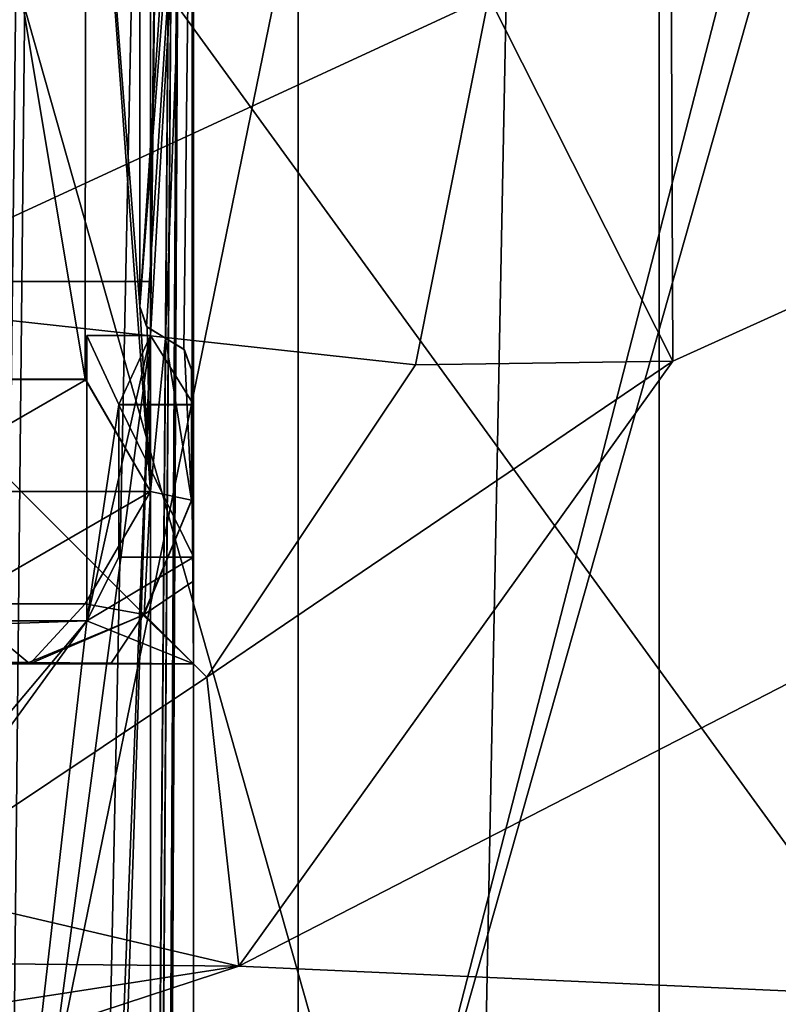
# Model space of a CAD drawing. Header units: millimetres. Extents: x -78 to 78, y -78 to 78.
# Tile 267 of 449: x 22.29 to 25.82, y 1.32 to 5.89. Entities that reach past the tile are written whole.
import ezdxf

# ---------------------------------------------------------------- set-up
doc = ezdxf.new("R2010")
doc.units = ezdxf.units.MM
doc.header["$LTSCALE"] = 41.718519
for name, color, linetype in [('10', 7, 'CONTINUOUS'), ('1978', 7, 'CONTINUOUS'), ('1980', 7, 'CONTINUOUS'), ('1983', 7, 'CONTINUOUS'), ('2086', 7, 'CONTINUOUS'), ('2088', 7, 'CONTINUOUS'), ('2093', 7, 'CONTINUOUS'), ('2094', 7, 'CONTINUOUS'), ('2097', 7, 'CONTINUOUS'), ('2098', 7, 'CONTINUOUS'), ('2101', 7, 'CONTINUOUS'), ('2112', 7, 'CONTINUOUS'), ('2115', 7, 'CONTINUOUS'), ('2117', 7, 'CONTINUOUS'), ('2121', 7, 'CONTINUOUS'), ('2127', 7, 'CONTINUOUS'), ('2132', 7, 'CONTINUOUS'), ('2138', 7, 'CONTINUOUS'), ('2142', 7, 'CONTINUOUS'), ('2144', 7, 'CONTINUOUS'), ('2147', 7, 'CONTINUOUS'), ('2149', 7, 'CONTINUOUS'), ('2151', 7, 'CONTINUOUS'), ('2152', 7, 'CONTINUOUS'), ('2155', 7, 'CONTINUOUS'), ('2163', 7, 'CONTINUOUS'), ('2169', 7, 'CONTINUOUS'), ('296', 7, 'CONTINUOUS'), ('302', 7, 'CONTINUOUS'), ('303', 7, 'CONTINUOUS'), ('328', 7, 'CONTINUOUS'), ('344', 7, 'CONTINUOUS'), ('6', 7, 'CONTINUOUS'), ('748', 7, 'CONTINUOUS'), ('878', 7, 'CONTINUOUS'), ('946', 7, 'CONTINUOUS'), ('971', 7, 'CONTINUOUS')]:
    doc.layers.add(name, color=color, linetype=linetype)

msp = doc.modelspace()

# ---------------------------------------------------------------- linework, layer by layer
at = {"layer": '10', "linetype": 'CONTINUOUS'}
for points in [[(48.5, 30.5, -2), (49.5, -30.5, -2), (19.2675, 11.1265, -2), (48.5, 30.5, -2)], [(19.2675, 11.1265, -2), (49.5, -30.5, -2), (22.25, 0, -2), (19.2675, 11.1265, -2)]]:
    msp.add_3dface(points, dxfattribs=at)
at = {"layer": '1978', "color": 7, "linetype": 'CONTINUOUS'}
for points in [[(16.9, 21.1, 20.074), (23.1, 21.1, 20.074), (23.1, -21.1, 20.074), (16.9, 21.1, 20.074)], [(16.9, -21.1, 20.074), (16.9, 21.1, 20.074), (23.1, -21.1, 20.074), (16.9, -21.1, 20.074)]]:
    msp.add_3dface(points, dxfattribs=at)
at = {"layer": '1980', "color": 7, "linetype": 'CONTINUOUS'}
for points in [[(23.1, -21.1, 20.074), (23.1, 21.1, 20.074), (23.1, -21.1, 21.67), (23.1, -21.1, 20.074)], [(23.1, 21.1, 20.074), (23.1, 21.1, 21.67), (23.1, -21.1, 21.67), (23.1, 21.1, 20.074)]]:
    msp.add_3dface(points, dxfattribs=at)
at = {"layer": '1983', "color": 7, "linetype": 'CONTINUOUS'}
for points in [[(23.1, -21.1, 21.67), (23.1, 21.1, 21.67), (22.9, -19.575, 21.67), (23.1, -21.1, 21.67)], [(22.9, 4.425, 21.67), (23.1, 21.1, 21.67), (22.9, 4.675, 21.67), (22.9, 4.425, 21.67)], [(23.1, 21.1, 21.67), (22.9, 4.425, 21.67), (22.9, -4.425, 21.67), (23.1, 21.1, 21.67)], [(22.9, 4.675, 21.67), (23.1, 21.1, 21.67), (22.9, 7.325, 21.67), (22.9, 4.675, 21.67)], [(22.9, -7.575, 21.67), (23.1, 21.1, 21.67), (22.9, -7.325, 21.67), (22.9, -7.575, 21.67)], [(23.1, 21.1, 21.67), (22.9, -7.575, 21.67), (22.9, -16.425, 21.67), (23.1, 21.1, 21.67)], [(22.9, -7.325, 21.67), (23.1, 21.1, 21.67), (22.9, -4.675, 21.67), (22.9, -7.325, 21.67)], [(22.9, -4.675, 21.67), (23.1, 21.1, 21.67), (22.9, -4.425, 21.67), (22.9, -4.675, 21.67)], [(22.9, -19.575, 21.67), (23.1, 21.1, 21.67), (22.9, -19.325, 21.67), (22.9, -19.575, 21.67)], [(22.9, -19.325, 21.67), (23.1, 21.1, 21.67), (22.9, -16.675, 21.67), (22.9, -19.325, 21.67)], [(22.9, -16.675, 21.67), (23.1, 21.1, 21.67), (22.9, -16.425, 21.67), (22.9, -16.675, 21.67)], [(17.1, 4.675, 21.67), (22.9, 4.675, 21.67), (22.9, 7.325, 21.67), (17.1, 4.675, 21.67)], [(17.1, 4.675, 21.67), (22.9, 7.325, 21.67), (17.1, 7.325, 21.67), (17.1, 4.675, 21.67)], [(22.9, 4.425, 21.67), (22.605, 3.1, 21.67), (21.895, -3.1, 21.67), (22.9, 4.425, 21.67)], [(22.605, -3.1, 21.67), (22.9, 4.425, 21.67), (21.895, -3.1, 21.67), (22.605, -3.1, 21.67)], [(22.605, 3.1, 21.67), (22.9, 4.425, 21.67), (22.605, 4.425, 21.67), (22.605, 3.1, 21.67)], [(22.9, -4.425, 21.67), (22.9, 4.425, 21.67), (22.605, -4.425, 21.67), (22.9, -4.425, 21.67)], [(22.605, -4.425, 21.67), (22.9, 4.425, 21.67), (22.605, -3.1, 21.67), (22.605, -4.425, 21.67)], [(22.605, 3.1, 21.67), (21.895, 3.1, 21.67), (17.395, -3.1, 21.67), (22.605, 3.1, 21.67)], [(18.105, -3.1, 21.67), (22.605, 3.1, 21.67), (17.395, -3.1, 21.67), (18.105, -3.1, 21.67)], [(21.895, -3.1, 21.67), (22.605, 3.1, 21.67), (18.105, -3.1, 21.67), (21.895, -3.1, 21.67)]]:
    msp.add_3dface(points, dxfattribs=at)
at = {"layer": '2086', "color": 7, "linetype": 'CONTINUOUS'}
for points in [[(23.0971, 3.2824, 24.95), (23.0942, 3.6648, 24.95), (22.8666, 3.1261, 24.95), (23.0971, 3.2824, 24.95)], [(23.1, 2.9, 24.95), (23.0971, 3.2824, 24.95), (22.8666, 3.1261, 24.95), (23.1, 2.9, 24.95)], [(22.3352, 2.9058, 24.95), (22.7176, 2.9029, 24.95), (22.8666, 3.1261, 24.95), (22.3352, 2.9058, 24.95)], [(22.7176, 2.9029, 24.95), (23.1, 2.9, 24.95), (22.8666, 3.1261, 24.95), (22.7176, 2.9029, 24.95)]]:
    msp.add_3dface(points, dxfattribs=at)
at = {"layer": '2088', "color": 7, "linetype": 'CONTINUOUS'}
for points in [[(23.0943, 7.7448, 24.95), (23.0557, 7.6448, 24.95), (22.85, 4.56, 24.95), (23.0943, 7.7448, 24.95)], [(22.8821, 4.467, 24.95), (23.0943, 7.7448, 24.95), (22.85, 4.56, 24.95), (22.8821, 4.467, 24.95)], [(22.97, 4.413, 24.95), (23.0943, 7.7448, 24.95), (22.8821, 4.467, 24.95), (22.97, 4.413, 24.95)], [(23.0556, 4.3615, 24.95), (23.0943, 7.7448, 24.95), (22.97, 4.413, 24.95), (23.0556, 4.3615, 24.95)], [(23.0943, 4.2613, 24.95), (23.0943, 7.7448, 24.95), (23.0556, 4.3615, 24.95), (23.0943, 4.2613, 24.95)], [(22.85, 4.56, 24.95), (23.0557, 7.6448, 24.95), (22.85, 7.4461, 24.95), (22.85, 4.56, 24.95)]]:
    msp.add_3dface(points, dxfattribs=at)
at = {"layer": '2093', "color": 7, "linetype": 'CONTINUOUS'}
for points in [[(16.91, 2.9, 24.95), (23.1, 2.9, 22), (17.2824, 2.9029, 24.95), (16.91, 2.9, 24.95)], [(16.91, 2.9, 22), (23.1, 2.9, 22), (16.91, 2.9, 24.95), (16.91, 2.9, 22)], [(17.2824, 2.9029, 24.95), (23.1, 2.9, 22), (17.6648, 2.9, 24.95), (17.2824, 2.9029, 24.95)], [(17.6648, 2.9, 24.95), (23.1, 2.9, 22), (18.2552, 2.9057, 24.95), (17.6648, 2.9, 24.95)], [(18.2552, 2.9057, 24.95), (23.1, 2.9, 22), (21.7448, 2.9057, 24.95), (18.2552, 2.9057, 24.95)], [(21.74, 2.9, 25.1), (21.7448, 2.9057, 24.95), (22.3352, 2.9058, 24.95), (21.74, 2.9, 25.1)], [(22.34, 2.9, 25.1), (21.74, 2.9, 25.1), (22.3352, 2.9058, 24.95), (22.34, 2.9, 25.1)], [(21.7448, 2.9057, 24.95), (23.1, 2.9, 22), (22.3352, 2.9058, 24.95), (21.7448, 2.9057, 24.95)], [(22.3352, 2.9058, 24.95), (23.1, 2.9, 22), (22.7176, 2.9029, 24.95), (22.3352, 2.9058, 24.95)], [(23.1, 2.9, 22), (23.1, 2.9, 24.95), (22.7176, 2.9029, 24.95), (23.1, 2.9, 22)]]:
    msp.add_3dface(points, dxfattribs=at)
at = {"layer": '2094', "color": 7, "linetype": 'CONTINUOUS'}
for points in [[(22.5961, 4.2216, 25.1), (22.0039, 7.7784, 25.1), (21.9998, 4.2192, 25.1), (22.5961, 4.2216, 25.1)], [(22.6002, 7.7808, 25.1), (22.0039, 7.7784, 25.1), (22.5961, 4.2216, 25.1), (22.6002, 7.7808, 25.1)], [(22.9, 3.7, 25.1), (22.6002, 7.7808, 25.1), (22.5961, 4.2216, 25.1), (22.9, 3.7, 25.1)], [(22.85, 4.56, 25.1), (22.85, 7.4461, 25.1), (22.6002, 7.7808, 25.1), (22.85, 4.56, 25.1)], [(22.85, 4.56, 25.1), (22.6002, 7.7808, 25.1), (22.9, 3.7, 25.1), (22.85, 4.56, 25.1)], [(22.8853, 4.4631, 25.1), (22.85, 4.56, 25.1), (22.9, 3.7, 25.1), (22.8853, 4.4631, 25.1)], [(22.97, 4.413, 25.1), (22.8853, 4.4631, 25.1), (22.9, 3.7, 25.1), (22.97, 4.413, 25.1)], [(23.09, 3.66, 25.1), (22.97, 4.413, 25.1), (22.9, 3.7, 25.1), (23.09, 3.66, 25.1)], [(22.97, 4.413, 25.1), (23.09, 3.66, 25.1), (23.0579, 4.359, 25.1), (22.97, 4.413, 25.1)], [(23.09, 3.66, 25.1), (23.09, 4.2661, 25.1), (23.0579, 4.359, 25.1), (23.09, 3.66, 25.1)], [(22.5966, 3.1788, 25.1), (22.8703, 3.1297, 25.1), (22.9, 3.7, 25.1), (22.5966, 3.1788, 25.1)], [(22.8703, 3.1297, 25.1), (23.09, 3.66, 25.1), (22.9, 3.7, 25.1), (22.8703, 3.1297, 25.1)], [(21.74, 2.9, 25.1), (22.34, 2.9, 25.1), (22.0034, 3.1788, 25.1), (21.74, 2.9, 25.1)], [(22.0034, 3.1788, 25.1), (22.34, 2.9, 25.1), (22.5966, 3.1788, 25.1), (22.0034, 3.1788, 25.1)], [(22.34, 2.9, 25.1), (22.8703, 3.1297, 25.1), (22.5966, 3.1788, 25.1), (22.34, 2.9, 25.1)]]:
    msp.add_3dface(points, dxfattribs=at)
at = {"layer": '2097', "color": 7, "linetype": 'CONTINUOUS'}
for points in [[(23.1, 4.105, 22), (23.1, 7.895, 22), (23.0943, 4.2613, 24.95), (23.1, 4.105, 22)], [(23.0943, 4.2613, 24.95), (23.1, 7.895, 22), (23.0943, 7.7448, 24.95), (23.0943, 4.2613, 24.95)], [(23.09, 3.66, 25.1), (23.0943, 4.2613, 24.95), (23.09, 4.2661, 25.1), (23.09, 3.66, 25.1)], [(23.1, 4.1025, 22.35), (23.0943, 4.2613, 24.95), (23.09, 3.66, 25.1), (23.1, 4.1025, 22.35)], [(23.1, 4.105, 22), (23.0943, 4.2613, 24.95), (23.1, 4.1025, 22.35), (23.1, 4.105, 22)], [(23.0942, 3.6648, 24.95), (23.1, 4.1025, 22.35), (23.09, 3.66, 25.1), (23.0942, 3.6648, 24.95)], [(23.1, 3.3975, 22.35), (23.1, 4.1025, 22.35), (23.0942, 3.6648, 24.95), (23.1, 3.3975, 22.35)], [(23.0971, 3.2824, 24.95), (23.1, 3.3975, 22.35), (23.0942, 3.6648, 24.95), (23.0971, 3.2824, 24.95)], [(23.1, 3.395, 22), (23.1, 3.3975, 22.35), (23.0971, 3.2824, 24.95), (23.1, 3.395, 22)], [(23.1, 2.9, 24.95), (23.1, 3.395, 22), (23.0971, 3.2824, 24.95), (23.1, 2.9, 24.95)], [(23.1, 2.9, 22), (23.1, 3.395, 22), (23.1, 2.9, 24.95), (23.1, 2.9, 22)]]:
    msp.add_3dface(points, dxfattribs=at)
at = {"layer": '2098', "color": 7, "linetype": 'CONTINUOUS'}
for points in [[(22.8666, 3.1261, 24.95), (23.0942, 3.6648, 24.95), (22.8703, 3.1297, 25.1), (22.8666, 3.1261, 24.95)], [(23.0942, 3.6648, 24.95), (23.09, 3.66, 25.1), (22.8703, 3.1297, 25.1), (23.0942, 3.6648, 24.95)], [(22.34, 2.9, 25.1), (22.3352, 2.9058, 24.95), (22.8666, 3.1261, 24.95), (22.34, 2.9, 25.1)], [(22.34, 2.9, 25.1), (22.8666, 3.1261, 24.95), (22.8703, 3.1297, 25.1), (22.34, 2.9, 25.1)]]:
    msp.add_3dface(points, dxfattribs=at)
at = {"layer": '2101', "color": 7, "linetype": 'CONTINUOUS'}
for points in [[(23.1, 3.3975, 22.35), (23.1, 3.395, 22), (22.7525, 3.395, 22.35), (23.1, 3.3975, 22.35)], [(23.1, 3.395, 22), (22.7525, 3.395, 22), (22.7525, 3.395, 22.35), (23.1, 3.395, 22)]]:
    msp.add_3dface(points, dxfattribs=at)
at = {"layer": '2112', "color": 7, "linetype": 'CONTINUOUS'}
for points in [[(22.97, 4.413, 25.1), (23.0579, 4.359, 25.1), (22.97, 4.413, 24.95), (22.97, 4.413, 25.1)], [(23.0579, 4.359, 25.1), (23.0556, 4.3615, 24.95), (22.97, 4.413, 24.95), (23.0579, 4.359, 25.1)], [(23.09, 4.2661, 25.1), (23.0943, 4.2613, 24.95), (23.0556, 4.3615, 24.95), (23.09, 4.2661, 25.1)], [(23.0579, 4.359, 25.1), (23.09, 4.2661, 25.1), (23.0556, 4.3615, 24.95), (23.0579, 4.359, 25.1)]]:
    msp.add_3dface(points, dxfattribs=at)
at = {"layer": '2115', "color": 7, "linetype": 'CONTINUOUS'}
for points in [[(23.1, 7.895, 22), (23.1, 4.105, 22), (22.9, 4.425, 22), (23.1, 7.895, 22)], [(22.9, 7.575, 22), (23.1, 7.895, 22), (22.9, 4.425, 22), (22.9, 7.575, 22)], [(22.605, 4.425, 22), (22.7525, 4.105, 22), (22.605, 3.1, 22), (22.605, 4.425, 22)], [(22.7525, 4.105, 22), (22.605, 4.425, 22), (22.9, 4.425, 22), (22.7525, 4.105, 22)], [(23.1, 4.105, 22), (22.7525, 4.105, 22), (22.9, 4.425, 22), (23.1, 4.105, 22)], [(22.7525, 4.105, 22), (22.7525, 3.395, 22), (22.605, 3.1, 22), (22.7525, 4.105, 22)], [(23.1, 3.395, 22), (23.1, 2.9, 22), (22.605, 3.1, 22), (23.1, 3.395, 22)], [(22.7525, 3.395, 22), (23.1, 3.395, 22), (22.605, 3.1, 22), (22.7525, 3.395, 22)], [(23.1, 2.9, 22), (16.91, 2.9, 22), (22.605, 3.1, 22), (23.1, 2.9, 22)], [(22.605, 3.1, 22), (16.91, 2.9, 22), (17.395, 3.1, 22), (22.605, 3.1, 22)]]:
    msp.add_3dface(points, dxfattribs=at)
at = {"layer": '2117', "color": 7, "linetype": 'CONTINUOUS'}
for points in [[(23.1, 4.1025, 22.35), (23.1, 3.3975, 22.35), (22.7525, 4.1025, 22.35), (23.1, 4.1025, 22.35)], [(22.7525, 4.1025, 22.35), (23.1, 3.3975, 22.35), (22.7525, 3.395, 22.35), (22.7525, 4.1025, 22.35)]]:
    msp.add_3dface(points, dxfattribs=at)
at = {"layer": '2121', "color": 7, "linetype": 'CONTINUOUS'}
for points in [[(22.85, 4.56, 25.1), (22.8853, 4.4631, 25.1), (22.85, 4.56, 24.95), (22.85, 4.56, 25.1)], [(22.8853, 4.4631, 25.1), (22.8821, 4.467, 24.95), (22.85, 4.56, 24.95), (22.8853, 4.4631, 25.1)], [(22.8853, 4.4631, 25.1), (22.97, 4.413, 25.1), (22.8821, 4.467, 24.95), (22.8853, 4.4631, 25.1)], [(22.97, 4.413, 25.1), (22.97, 4.413, 24.95), (22.8821, 4.467, 24.95), (22.97, 4.413, 25.1)]]:
    msp.add_3dface(points, dxfattribs=at)
at = {"layer": '2127', "color": 7, "linetype": 'CONTINUOUS'}
for points in [[(22.85, 7.4461, 25.1), (22.85, 4.56, 25.1), (22.85, 7.4461, 24.95), (22.85, 7.4461, 25.1)], [(22.85, 4.56, 25.1), (22.85, 4.56, 24.95), (22.85, 7.4461, 24.95), (22.85, 4.56, 25.1)]]:
    msp.add_3dface(points, dxfattribs=at)
at = {"layer": '2132', "color": 7, "linetype": 'CONTINUOUS'}
for points in [[(22.7525, 4.105, 22), (23.1, 4.105, 22), (23.1, 4.1025, 22.35), (22.7525, 4.105, 22)], [(22.7525, 4.105, 22), (23.1, 4.1025, 22.35), (22.7525, 4.1025, 22.35), (22.7525, 4.105, 22)]]:
    msp.add_3dface(points, dxfattribs=at)
at = {"layer": '2138', "color": 7, "linetype": 'CONTINUOUS'}
for points in [[(22.7525, 3.395, 22), (22.7525, 4.105, 22), (22.7525, 3.395, 22.35), (22.7525, 3.395, 22)], [(22.7525, 4.105, 22), (22.7525, 4.1025, 22.35), (22.7525, 3.395, 22.35), (22.7525, 4.105, 22)]]:
    msp.add_3dface(points, dxfattribs=at)
at = {"layer": '2142', "color": 7, "linetype": 'CONTINUOUS'}
for points in [[(22.605, 4.425, 21.67), (22.9, 4.425, 21.67), (22.9, 4.425, 22), (22.605, 4.425, 21.67)], [(22.605, 4.425, 22), (22.605, 4.425, 21.67), (22.9, 4.425, 22), (22.605, 4.425, 22)]]:
    msp.add_3dface(points, dxfattribs=at)
at = {"layer": '2144', "color": 7, "linetype": 'CONTINUOUS'}
for points in [[(22.5961, 4.2216, 25.1), (21.9998, 4.2192, 25.1), (22.0039, 4.2216, 25.5), (22.5961, 4.2216, 25.1)], [(22.6002, 4.2192, 25.5), (22.5961, 4.2216, 25.1), (22.0039, 4.2216, 25.5), (22.6002, 4.2192, 25.5)], [(22.9, 3.7, 25.1), (22.5961, 4.2216, 25.1), (22.9, 3.7, 25.5), (22.9, 3.7, 25.1)], [(22.9, 3.7, 25.5), (22.5961, 4.2216, 25.1), (22.6002, 4.2192, 25.5), (22.9, 3.7, 25.5)]]:
    msp.add_3dface(points, dxfattribs=at)
at = {"layer": '2147', "color": 7, "linetype": 'CONTINUOUS'}
for points in [[(22.605, 3.1, 21.67), (22.605, 4.425, 21.67), (22.605, 3.1, 22), (22.605, 3.1, 21.67)], [(22.605, 4.425, 21.67), (22.605, 4.425, 22), (22.605, 3.1, 22), (22.605, 4.425, 21.67)]]:
    msp.add_3dface(points, dxfattribs=at)
at = {"layer": '2149', "color": 7, "linetype": 'CONTINUOUS'}
for points in [[(22.9, 7.575, 22), (22.9, 4.425, 22), (22.9, 7.325, 21.9), (22.9, 7.575, 22)], [(22.9, 7.325, 21.9), (22.9, 4.425, 22), (22.9, 4.675, 21.9), (22.9, 7.325, 21.9)], [(22.9, 4.425, 21.67), (22.9, 4.675, 21.67), (22.9, 4.425, 22), (22.9, 4.425, 21.67)], [(22.9, 4.425, 22), (22.9, 4.675, 21.67), (22.9, 4.675, 21.9), (22.9, 4.425, 22)]]:
    msp.add_3dface(points, dxfattribs=at)
at = {"layer": '2151', "color": 7, "linetype": 'CONTINUOUS'}
for points in [[(22.5966, 3.1788, 25.1), (22.9, 3.7, 25.1), (22.5961, 3.1784, 25.5), (22.5966, 3.1788, 25.1)], [(22.9, 3.7, 25.1), (22.9, 3.7, 25.5), (22.5961, 3.1784, 25.5), (22.9, 3.7, 25.1)], [(21.9998, 3.1808, 25.5), (22.0034, 3.1788, 25.1), (22.5961, 3.1784, 25.5), (21.9998, 3.1808, 25.5)], [(22.0034, 3.1788, 25.1), (22.5966, 3.1788, 25.1), (22.5961, 3.1784, 25.5), (22.0034, 3.1788, 25.1)]]:
    msp.add_3dface(points, dxfattribs=at)
at = {"layer": '2152', "color": 7, "linetype": 'CONTINUOUS'}
for points in [[(22.6002, 4.2192, 25.5), (22.0039, 4.2216, 25.5), (21.7, 3.7, 25.5), (22.6002, 4.2192, 25.5)], [(22.9, 3.7, 25.5), (22.6002, 4.2192, 25.5), (21.7, 3.7, 25.5), (22.9, 3.7, 25.5)], [(22.9, 3.7, 25.5), (21.7, 3.7, 25.5), (21.9998, 3.1808, 25.5), (22.9, 3.7, 25.5)], [(22.9, 3.7, 25.5), (21.9998, 3.1808, 25.5), (22.5961, 3.1784, 25.5), (22.9, 3.7, 25.5)]]:
    msp.add_3dface(points, dxfattribs=at)
at = {"layer": '2155', "color": 7, "linetype": 'CONTINUOUS'}
for points in [[(22.605, 3.1, 22), (17.395, 3.1, 22), (21.895, 3.1, 21.9), (22.605, 3.1, 22)], [(21.895, 3.1, 21.67), (22.605, 3.1, 21.67), (21.895, 3.1, 21.9), (21.895, 3.1, 21.67)], [(22.605, 3.1, 21.67), (22.605, 3.1, 22), (21.895, 3.1, 21.9), (22.605, 3.1, 21.67)]]:
    msp.add_3dface(points, dxfattribs=at)
at = {"layer": '2163', "color": 7, "linetype": 'CONTINUOUS'}
for points in [[(22.9, 4.675, 21.67), (17.1, 4.675, 21.67), (22.9, 4.675, 21.9), (22.9, 4.675, 21.67)], [(22.9, 4.675, 21.9), (17.1, 4.675, 21.67), (17.1, 4.675, 21.9), (22.9, 4.675, 21.9)]]:
    msp.add_3dface(points, dxfattribs=at)
at = {"layer": '2169', "color": 7, "linetype": 'CONTINUOUS'}
for points in [[(22.9, 7.325, 21.9), (22.9, 4.675, 21.9), (17.1, 4.675, 21.9), (22.9, 7.325, 21.9)], [(17.1, 7.325, 21.9), (22.9, 7.325, 21.9), (17.1, 4.675, 21.9), (17.1, 7.325, 21.9)]]:
    msp.add_3dface(points, dxfattribs=at)
at = {"layer": '296', "color": 7, "linetype": 'CONTINUOUS'}
for points in [[(22.5, 0, -2.75), (20.2058, 9.7306, -2.9268), (19.4856, 11.25, -2.75), (22.5, 0, -2.75)], [(22.25, 0, -3), (19.2667, 11.1278, -3), (22.4268, 0, -2.9268), (22.25, 0, -3)], [(22.4268, 0, -2.9268), (19.2667, 11.1278, -3), (20.2058, 9.7306, -2.9268), (22.4268, 0, -2.9268)], [(22.4268, 0, -2.9268), (20.2058, 9.7306, -2.9268), (22.5, 0, -2.75), (22.4268, 0, -2.9268)]]:
    msp.add_3dface(points, dxfattribs=at)
at = {"layer": '302', "color": 7, "linetype": 'CONTINUOUS'}
for points in [[(22.5, 0, -2.75), (19.4856, 11.25, -2.75), (22.5, 0, -2.25), (22.5, 0, -2.75)], [(22.5, 0, -2.25), (19.4856, 11.25, -2.75), (19.4856, 11.25, -2.25), (22.5, 0, -2.25)]]:
    msp.add_3dface(points, dxfattribs=at)
at = {"layer": '303', "color": 7, "linetype": 'CONTINUOUS'}
for points in [[(22.5, 0, -2.25), (19.4856, 11.25, -2.25), (22.4268, 0, -2.0732), (22.5, 0, -2.25)], [(19.4856, 11.25, -2.25), (20.2058, 9.7306, -2.0732), (22.4268, 0, -2.0732), (19.4856, 11.25, -2.25)], [(20.2058, 9.7306, -2.0732), (22.25, 0, -2), (22.4268, 0, -2.0732), (20.2058, 9.7306, -2.0732)]]:
    msp.add_3dface(points, dxfattribs=at)
at = {"layer": '328', "linetype": 'CONTINUOUS'}
for points in [[(15.5, -30, 15), (15.5, 30, 15), (32.5, -30, 15), (15.5, -30, 15)], [(32.5, -30, 15), (15.5, 30, 15), (47.5, -30, 15), (32.5, -30, 15)], [(47.5, -30, 15), (15.5, 30, 15), (67, -30, 15), (47.5, -30, 15)], [(67, -30, 15), (15.5, 30, 15), (67.5, -30, 15), (67, -30, 15)], [(67.5, -30, 15), (15.5, 30, 15), (72.3187, -15.3427, 15), (67.5, -30, 15)], [(72.3187, -15.3427, 15), (15.5, 30, 15), (73.9493, 0, 15), (72.3187, -15.3427, 15)], [(73.9493, 0, 15), (15.5, 30, 15), (72.3187, 15.3427, 15), (73.9493, 0, 15)]]:
    msp.add_3dface(points, dxfattribs=at)
at = {"layer": '344', "linetype": 'CONTINUOUS'}
for points in [[(15.5, 30, 16.5), (15.5, -30, 16.5), (32.5, 30, 16.5), (15.5, 30, 16.5)], [(32.5, 30, 16.5), (15.5, -30, 16.5), (47.5, 30, 16.5), (32.5, 30, 16.5)], [(47.5, 30, 16.5), (15.5, -30, 16.5), (67, 30, 16.5), (47.5, 30, 16.5)], [(67, 30, 16.5), (15.5, -30, 16.5), (67.5, 30, 16.5), (67, 30, 16.5)], [(67.5, 30, 16.5), (15.5, -30, 16.5), (72.3187, 15.3427, 16.5), (67.5, 30, 16.5)], [(72.3187, 15.3427, 16.5), (15.5, -30, 16.5), (73.9493, 0, 16.5), (72.3187, 15.3427, 16.5)]]:
    msp.add_3dface(points, dxfattribs=at)
at = {"layer": '6', "linetype": 'CONTINUOUS'}
for points in [[(15.5, 33), (15.5, -33), (24, 33), (15.5, 33)], [(24, 33), (15.5, -33), (29, 33), (24, 33)], [(29, 33), (15.5, -33), (32.5, 33), (29, 33)], [(32.5, 33), (15.5, -33), (47.5, 33), (32.5, 33)], [(47.5, 33), (15.5, -33), (48.5, 31), (47.5, 33)], [(48.5, 31), (15.5, -33), (48.5, 30.5), (48.5, 31)], [(48.5, 30.5), (15.5, -33), (49.5, 30.5), (48.5, 30.5)], [(49.5, 30.5), (15.5, -33), (48.5, -30.5), (49.5, 30.5)]]:
    msp.add_3dface(points, dxfattribs=at)
at = {"layer": '748', "color": 7, "linetype": 'CONTINUOUS'}
for points in [[(25.3267, 4.305, 28.7), (23.3103, 1.4963, 28.7), (53.7537, 17.1708, 28.7), (25.3267, 4.305, 28.7)], [(53.7537, 17.1708, 28.7), (23.3103, 1.4963, 28.7), (56.4299, 0, 28.7), (53.7537, 17.1708, 28.7)], [(25.3127, 7.738, 28.7), (25.3267, 4.305, 28.7), (53.7537, 17.1708, 28.7), (25.3127, 7.738, 28.7)], [(23.3103, 1.4963, 28.7), (20, 0.4098, 28.7), (56.4299, 0, 28.7), (23.3103, 1.4963, 28.7)]]:
    msp.add_3dface(points, dxfattribs=at)
at = {"layer": '878', "color": 7, "linetype": 'CONTINUOUS'}
for points in [[(25.3127, 7.738, 28.7), (24.4721, 6, 28.4361), (25.3267, 4.305, 28.7), (25.3127, 7.738, 28.7)], [(24.4721, 6, 28.4361), (24.1317, 4.2886, 28.4361), (25.3267, 4.305, 28.7), (24.4721, 6, 28.4361)], [(24.1317, 4.2886, 28.4361), (23.1623, 2.8377, 28.4361), (25.3267, 4.305, 28.7), (24.1317, 4.2886, 28.4361)], [(25.3267, 4.305, 28.7), (23.1623, 2.8377, 28.4361), (23.3103, 1.4963, 28.7), (25.3267, 4.305, 28.7)], [(23.1623, 2.8377, 28.4361), (21.7114, 1.8683, 28.4361), (23.3103, 1.4963, 28.7), (23.1623, 2.8377, 28.4361)], [(21.7114, 1.8683, 28.4361), (20, 1.5279, 28.4361), (23.3103, 1.4963, 28.7), (21.7114, 1.8683, 28.4361)], [(20, 1.5279, 28.4361), (20, 0.9842, 28.6331), (23.3103, 1.4963, 28.7), (20, 1.5279, 28.4361)], [(20, 0.9842, 28.6331), (20, 0.4098, 28.7), (23.3103, 1.4963, 28.7), (20, 0.9842, 28.6331)]]:
    msp.add_3dface(points, dxfattribs=at)
at = {"layer": '946', "color": 7, "linetype": 'CONTINUOUS'}
for points in [[(22, 6, 27.2), (21.414, 4.5856, 27.2), (24.4721, 6, 28.4361), (22, 6, 27.2)], [(24.4721, 6, 28.4361), (21.414, 4.5856, 27.2), (24.1317, 4.2886, 28.4361), (24.4721, 6, 28.4361)], [(24.1317, 4.2886, 28.4361), (21.414, 4.5856, 27.2), (23.1623, 2.8377, 28.4361), (24.1317, 4.2886, 28.4361)], [(23.1623, 2.8377, 28.4361), (21.414, 4.5856, 27.2), (21.7114, 1.8683, 28.4361), (23.1623, 2.8377, 28.4361)]]:
    msp.add_3dface(points, dxfattribs=at)
at = {"layer": '971', "color": 7, "linetype": 'CONTINUOUS'}
for points in [[(22.6857, 42.2511, 26.2), (23.5864, 43.6175, 26.2), (21.8299, -41.6203, 26.2), (22.6857, 42.2511, 26.2)], [(21.8299, -41.6203, 26.2), (23.5864, 43.6175, 26.2), (23.5864, -43.6175, 26.2), (21.8299, -41.6203, 26.2)], [(23.5864, 43.6175, 26.2), (25.2628, 42.4773, 26.2), (23.5864, -43.6175, 26.2), (23.5864, 43.6175, 26.2)], [(23.5864, -43.6175, 26.2), (25.2628, 42.4773, 26.2), (25.2628, -42.4773, 26.2), (23.5864, -43.6175, 26.2)], [(25.2628, 42.4773, 26.2), (27.25, 42.0754, 26.2), (25.2628, -42.4773, 26.2), (25.2628, 42.4773, 26.2)], [(22.6857, 42.2511, 26.2), (21.8299, -41.6203, 26.2), (22, -18.0079, 26.2), (22.6857, 42.2511, 26.2)], [(22, 5.9921, 26.2), (22.6857, 42.2511, 26.2), (22, -6.0079, 26.2), (22, 5.9921, 26.2)], [(22, -6.0079, 26.2), (22.6857, 42.2511, 26.2), (22, -18.0079, 26.2), (22, -6.0079, 26.2)], [(27.25, 42.0754, 26.2), (26.0291, -36.5416, 26.2), (25.2628, -42.4773, 26.2), (27.25, 42.0754, 26.2)]]:
    msp.add_3dface(points, dxfattribs=at)

doc.saveas('drawing.dxf')
